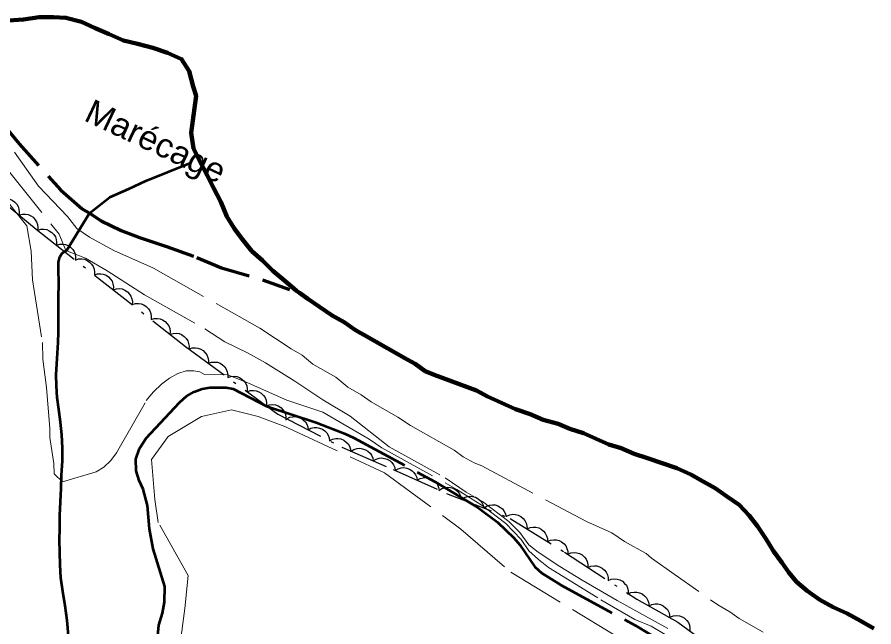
# Model space of a CAD drawing. Extents: x 355726 to 357533, y 5103782 to 5105258.
# Drawn here: x 356105.7 to 356159.1, y 5104531.6 to 5104569.7 of the extents above; entities that cross this region are included whole.
import ezdxf

# ---------------------------------------------------------------- set-up
doc = ezdxf.new("R2010")
doc.units = 0
doc.header["$LTSCALE"] = 0.6
for name, pattern in [('DASH_DOUBLE_DOT', [9.2, 5, -1.2, 0.3, -1.2, 0.3, -1.2]), ('DOT_DASHED', [7.7, 5, -1.2, 0.3, -1.2]), ('LONG_DASHED', [7.5, 6, -1.5]), ('MEDIUM_DASHED', [4.5, 3, -1.5])]:
    doc.linetypes.add(name, pattern=pattern)
for name, color, linetype, lineweight in [('1', 7, 'LONG_DASHED', 53), ('2', 7, 'LONG_DASHED', 13), ('4', 7, 'DASH_DOUBLE_DOT', 53), ('44', 7, 'Continuous', 25), ('7', 7, 'MEDIUM_DASHED', 70)]:
    doc.layers.add(name, color=color, linetype=linetype, lineweight=lineweight)

msp = doc.modelspace()

# ---------------------------------------------------------------- linework, layer by layer
at = {"layer": '1'}
msp.add_lwpolyline([(356114.44, 5104530.88), (356114.54, 5104531.75), (356114.75, 5104532.5), (356114.88, 5104533.18), (356114.9, 5104534.15), (356114.18, 5104536.51), (356113.95, 5104537.76), (356113.83, 5104539.21), (356113.56, 5104540.22), (356113.31, 5104540.76), (356113.12, 5104541.38), (356113.09, 5104542.09), (356113.32, 5104542.76), (356113.74, 5104543.41), (356115.81, 5104545.63), (356116.26, 5104546.03), (356116.74, 5104546.29), (356117.24, 5104546.48), (356117.72, 5104546.57), (356118.73, 5104546.57), (356119.17, 5104546.48), (356121.25, 5104545.41), (356124.35, 5104544.38), (356126.1, 5104543.71), (356126.69, 5104543.43), (356131.77, 5104540.69), (356134.43, 5104539.09), (356135.66, 5104538.16), (356136.67, 5104537.2), (356137.04, 5104536.75), (356137.98, 5104535.38), (356138.42, 5104534.99), (356139.62, 5104534.23), (356144.26, 5104531.72), (356148.44, 5104529.21)], dxfattribs=at)
at = {"layer": '2'}
for points in [[(356105.54, 5104561.26), (356107.03, 5104559.14), (356108.84, 5104557.23), (356109.42, 5104556.5), (356110.21, 5104555.96), (356111.72, 5104555.11), (356114.19, 5104554.02), (356120.83, 5104550.27), (356122.78, 5104548.98), (356123.46, 5104548.59), (356124.13, 5104548.02), (356125.57, 5104547.21), (356126.31, 5104546.59), (356127.14, 5104546.12), (356127.78, 5104545.67), (356129.44, 5104544.73), (356130.23, 5104544.19), (356132.95, 5104542.66), (356133.51, 5104542.24), (356134.19, 5104541.86), (356134.68, 5104541.68), (356141.19, 5104538.21)], [(356104.99, 5104560.29), (356108.32, 5104556.14), (356108.73, 5104555.11), (356109.95, 5104554.63), (356111.31, 5104553.86), (356113.63, 5104552.35), (356117.41, 5104550.23), (356118.65, 5104549.43), (356120.05, 5104548.74), (356121.18, 5104548.11), (356123.02, 5104546.97), (356124.75, 5104545.8), (356126.46, 5104544.79), (356128.9, 5104542.87), (356132.38, 5104540.93), (356133.7, 5104540.05), (356134.72, 5104539.46), (356136.35, 5104538.22), (356137.05, 5104537.53), (356137.6, 5104536.75), (356138.19, 5104536.3), (356139.54, 5104535.4), (356140.94, 5104534.54), (356143.12, 5104533.29), (356147.06, 5104531.09)], [(356104.56, 5104558.83), (356106.31, 5104556.65), (356106.58, 5104555.08), (356106.66, 5104553.28), (356107.27, 5104549.38), (356107.29, 5104548.34), (356107.53, 5104546.58), (356107.74, 5104544.01), (356107.74, 5104543.46), (356107.98, 5104541.83), (356108, 5104541.18), (356108.53, 5104540.69), (356110.62, 5104541.3), (356111.11, 5104541.61), (356111.54, 5104542.01), (356111.89, 5104542.49), (356113.75, 5104545.76), (356114.19, 5104546.3), (356114.69, 5104546.78), (356115.2, 5104547.16), (356115.72, 5104547.45), (356116.24, 5104547.61), (356116.72, 5104547.62), (356117.08, 5104547.55), (356117.38, 5104547.38), (356118.83, 5104547.36), (356120.13, 5104546.84), (356122.52, 5104545.79), (356124.75, 5104545.04), (356127.65, 5104543.34), (356128.44, 5104542.8), (356133.12, 5104540.21), (356134.7, 5104539.2), (356136.17, 5104538.08), (356137.12, 5104537.09), (356137.61, 5104536.38), (356138.21, 5104535.83), (356138.84, 5104535.34), (356142.09, 5104533.33), (356144.22, 5104532.09), (356145.23, 5104531.68), (356148.14, 5104529.97)], [(356115.74, 5104529.68), (356116.15, 5104532.78), (356116.36, 5104534.84), (356114.49, 5104538.15), (356114.28, 5104539.59), (356114.08, 5104542.07), (356115.11, 5104543.51), (356117.19, 5104544.76), (356119.06, 5104545.17), (356120.72, 5104544.76), (356122.38, 5104544.13), (356128.6, 5104541.25), (356133.37, 5104537.74), (356136.48, 5104535.05), (356142.92, 5104531.13)], [(356141.19, 5104538.21), (356142.78, 5104537.51), (356143.57, 5104536.97), (356144.93, 5104536.21), (356145.26, 5104535.92), (356149.39, 5104533), (356150.14, 5104532.57), (356150.71, 5104532.16), (356152.22, 5104531.31)]]:
    msp.add_lwpolyline(points, dxfattribs=at)
at = {"layer": '4', "linetype": 'Continuous', "lineweight": 90}
for points in [[(356105.16, 5104569.47), (356106.1, 5104569.54), (356107.07, 5104569.68), (356107.96, 5104569.67), (356108.74, 5104569.64), (356109.7, 5104569.39), (356110.57, 5104569), (356111.44, 5104568.61), (356112.32, 5104568.22), (356113.2, 5104568.02), (356114.16, 5104567.77), (356115.07, 5104567.46), (356115.95, 5104567.06), (356116.42, 5104566.3), (356116.68, 5104565.36), (356116.85, 5104564.77), (356116.54, 5104562.47), (356116.69, 5104561.49), (356117.03, 5104560.81), (356117.11, 5104560.66), (356117.54, 5104559.82), (356117.96, 5104558.99), (356118.39, 5104558.15), (356118.77, 5104557.24), (356119.24, 5104556.48), (356119.75, 5104555.8), (356120.33, 5104555.07)], [(356120.33, 5104555.07), (356121, 5104554.5), (356121.63, 5104553.84), (356122.38, 5104553.23), (356123.12, 5104552.61), (356123.3, 5104552.48), (356123.83, 5104552.11), (356124.55, 5104551.61), (356125.34, 5104551.06), (356126.09, 5104550.64), (356126.8, 5104550.14), (356127.64, 5104549.67), (356128.47, 5104549.2), (356129.15, 5104548.82), (356129.83, 5104548.43), (356130.51, 5104548.05), (356131.14, 5104547.59), (356131.71, 5104547.37), (356134.34, 5104546.39), (356135.02, 5104546), (356135.9, 5104545.61), (356136.77, 5104545.22), (356137.69, 5104544.9), (356138.49, 5104544.55), (356139.44, 5104544.31), (356140.17, 5104544), (356141.01, 5104543.72), (356141.8, 5104543.37), (356142.6, 5104543.02), (356143.37, 5104542.79), (356144.17, 5104542.44), (356145.01, 5104542.17), (356145.92, 5104541.85), (356146.84, 5104541.53), (356147.71, 5104541.14), (356148.47, 5104540.71), (356149.22, 5104540.29), (356149.94, 5104539.79), (356150.73, 5104539.24), (356151.35, 5104538.59), (356151.86, 5104537.91), (356152.41, 5104537.11), (356152.87, 5104536.35), (356153.38, 5104535.66), (356153.82, 5104535.02), (356154.3, 5104534.45), (356154.97, 5104533.88), (356155.75, 5104533.33), (356156.59, 5104532.87), (356157.46, 5104532.47), (356158.29, 5104532.01), (356159.12, 5104531.54)]]:
    msp.add_lwpolyline(points, dxfattribs=at)
at = {"layer": '4'}
msp.add_lwpolyline([(356108.89, 5104531.09), (356108.82, 5104532.03), (356108.7, 5104532.94), (356108.54, 5104533.84), (356108.43, 5104534.69), (356108.37, 5104535.51), (356108.35, 5104536.29), (356108.34, 5104537.04), (356108.35, 5104537.8), (356108.36, 5104538.59), (356108.4, 5104539.44), (356108.44, 5104540.29), (356108.47, 5104541.13), (356108.52, 5104541.98), (356108.53, 5104542.8), (356108.49, 5104543.62), (356108.4, 5104544.41), (356108.29, 5104545.2), (356108.19, 5104545.95), (356108.14, 5104546.67), (356108.13, 5104547.36), (356108.17, 5104548.04), (356108.22, 5104548.72), (356108.25, 5104549.38), (356108.27, 5104550.03), (356108.27, 5104550.63), (356108.28, 5104551.22), (356108.27, 5104551.8), (356108.28, 5104552.36), (356108.29, 5104552.87), (356108.3, 5104553.34), (356108.28, 5104553.71), (356108.28, 5104553.98), (356108.28, 5104554.4), (356108.36, 5104554.72), (356108.5, 5104554.95), (356108.8, 5104555.13), (356110.2, 5104557.44), (356111.47, 5104558.45), (356112.66, 5104558.97), (356113.73, 5104559.46), (356117.03, 5104560.81)], dxfattribs=at)
at = {"layer": '44'}
for points in [[(356104.66, 5104558.3), (356104.86, 5104558.35), (356105.07, 5104558.35), (356105.23, 5104558.33), (356105.39, 5104558.25), (356105.54, 5104558.15), (356105.67, 5104558), (356105.76, 5104557.87), (356105.81, 5104557.7), (356105.83, 5104557.51), (356105.82, 5104557.34)], [(356105.82, 5104557.34), (356106.02, 5104557.39), (356106.22, 5104557.39), (356106.38, 5104557.37), (356106.54, 5104557.29), (356106.69, 5104557.19), (356106.82, 5104557.04), (356106.91, 5104556.91), (356106.96, 5104556.74), (356106.99, 5104556.55), (356106.97, 5104556.37)], [(356106.97, 5104556.38), (356107.17, 5104556.44), (356107.37, 5104556.44), (356107.54, 5104556.42), (356107.7, 5104556.35), (356107.85, 5104556.25), (356107.98, 5104556.11), (356108.08, 5104555.98), (356108.13, 5104555.81), (356108.16, 5104555.63), (356108.15, 5104555.45)], [(356108.15, 5104555.45), (356108.35, 5104555.51), (356108.55, 5104555.52), (356108.72, 5104555.5), (356108.88, 5104555.43), (356109.03, 5104555.33), (356109.16, 5104555.18), (356109.26, 5104555.05), (356109.31, 5104554.89), (356109.34, 5104554.7), (356109.33, 5104554.52)], [(356109.33, 5104554.52), (356109.53, 5104554.59), (356109.73, 5104554.59), (356109.89, 5104554.57), (356110.06, 5104554.5), (356110.21, 5104554.4), (356110.34, 5104554.26), (356110.44, 5104554.13), (356110.49, 5104553.96), (356110.52, 5104553.78), (356110.51, 5104553.6)], [(356110.51, 5104553.6), (356110.71, 5104553.66), (356110.91, 5104553.66), (356111.07, 5104553.64), (356111.24, 5104553.57), (356111.39, 5104553.47), (356111.52, 5104553.33), (356111.62, 5104553.2), (356111.67, 5104553.03), (356111.7, 5104552.85), (356111.69, 5104552.67)], [(356111.69, 5104552.67), (356111.89, 5104552.73), (356112.09, 5104552.74), (356112.25, 5104552.72), (356112.41, 5104552.65), (356112.57, 5104552.55), (356112.7, 5104552.4), (356112.79, 5104552.27), (356112.85, 5104552.11), (356112.88, 5104551.92), (356112.87, 5104551.74)], [(356112.87, 5104551.74), (356113.07, 5104551.81), (356113.27, 5104551.81), (356113.43, 5104551.79), (356113.59, 5104551.72), (356113.75, 5104551.62), (356113.88, 5104551.48), (356113.97, 5104551.35), (356114.03, 5104551.18), (356114.06, 5104551), (356114.05, 5104550.82)], [(356114.05, 5104550.82), (356114.24, 5104550.88), (356114.45, 5104550.88), (356114.61, 5104550.86), (356114.77, 5104550.79), (356114.93, 5104550.69), (356115.06, 5104550.55), (356115.15, 5104550.42), (356115.21, 5104550.25), (356115.24, 5104550.07), (356115.22, 5104549.89)], [(356115.22, 5104549.89), (356115.42, 5104549.95), (356115.63, 5104549.96), (356115.79, 5104549.94), (356115.95, 5104549.87), (356116.11, 5104549.76), (356116.24, 5104549.62), (356116.33, 5104549.49), (356116.39, 5104549.32), (356116.42, 5104549.14), (356116.4, 5104548.96)], [(356116.41, 5104548.97), (356116.61, 5104549.04), (356116.81, 5104549.05), (356116.97, 5104549.03), (356117.14, 5104548.97), (356117.3, 5104548.87), (356117.43, 5104548.74), (356117.53, 5104548.61), (356117.59, 5104548.44), (356117.63, 5104548.26), (356117.62, 5104548.08)], [(356117.62, 5104548.08), (356117.82, 5104548.15), (356118.02, 5104548.16), (356118.18, 5104548.15), (356118.35, 5104548.08), (356118.5, 5104547.99), (356118.64, 5104547.85), (356118.74, 5104547.72), (356118.8, 5104547.55), (356118.83, 5104547.37), (356118.83, 5104547.19)], [(356118.83, 5104547.19), (356119.02, 5104547.26), (356119.23, 5104547.27), (356119.39, 5104547.26), (356119.56, 5104547.19), (356119.71, 5104547.1), (356119.85, 5104546.96), (356119.95, 5104546.83), (356120.01, 5104546.67), (356120.04, 5104546.48), (356120.04, 5104546.31)], [(356120.04, 5104546.31), (356120.23, 5104546.38), (356120.44, 5104546.38), (356120.6, 5104546.37), (356120.76, 5104546.31), (356120.92, 5104546.21), (356121.06, 5104546.07), (356121.16, 5104545.94), (356121.22, 5104545.78), (356121.25, 5104545.6), (356121.25, 5104545.42)], [(356121.25, 5104545.42), (356121.44, 5104545.49), (356121.65, 5104545.5), (356121.81, 5104545.48), (356121.97, 5104545.42), (356122.13, 5104545.32), (356122.26, 5104545.18), (356122.37, 5104545.06), (356122.43, 5104544.89), (356122.46, 5104544.71), (356122.45, 5104544.53)], [(356122.51, 5104544.61), (356122.69, 5104544.71), (356122.89, 5104544.75), (356123.05, 5104544.77), (356123.23, 5104544.73), (356123.4, 5104544.66), (356123.55, 5104544.54), (356123.67, 5104544.43), (356123.76, 5104544.28), (356123.82, 5104544.11), (356123.84, 5104543.93)], [(356123.84, 5104543.93), (356124.02, 5104544.03), (356124.22, 5104544.07), (356124.39, 5104544.08), (356124.56, 5104544.04), (356124.73, 5104543.97), (356124.88, 5104543.86), (356125, 5104543.75), (356125.09, 5104543.59), (356125.15, 5104543.42), (356125.17, 5104543.24)], [(356125.17, 5104543.24), (356125.36, 5104543.34), (356125.56, 5104543.38), (356125.72, 5104543.39), (356125.89, 5104543.36), (356126.06, 5104543.29), (356126.22, 5104543.17), (356126.34, 5104543.06), (356126.42, 5104542.91), (356126.49, 5104542.73), (356126.51, 5104542.55)], [(356126.52, 5104542.59), (356126.7, 5104542.7), (356126.9, 5104542.76), (356127.06, 5104542.78), (356127.23, 5104542.75), (356127.41, 5104542.69), (356127.57, 5104542.59), (356127.7, 5104542.48), (356127.79, 5104542.34), (356127.87, 5104542.17), (356127.9, 5104541.99)], [(356127.9, 5104541.99), (356128.08, 5104542.1), (356128.27, 5104542.16), (356128.44, 5104542.18), (356128.61, 5104542.15), (356128.78, 5104542.09), (356128.95, 5104541.99), (356129.07, 5104541.89), (356129.17, 5104541.74), (356129.24, 5104541.57), (356129.27, 5104541.39)], [(356129.27, 5104541.39), (356129.45, 5104541.5), (356129.65, 5104541.55), (356129.81, 5104541.57), (356129.99, 5104541.54), (356130.16, 5104541.48), (356130.32, 5104541.38), (356130.44, 5104541.27), (356130.54, 5104541.13), (356130.61, 5104540.95), (356130.64, 5104540.78)], [(356130.64, 5104540.78), (356130.82, 5104540.89), (356131.02, 5104540.94), (356131.18, 5104540.96), (356131.35, 5104540.93), (356131.53, 5104540.87), (356131.69, 5104540.77), (356131.81, 5104540.66), (356131.91, 5104540.51), (356131.98, 5104540.34), (356132.01, 5104540.16)], [(356132, 5104540.14), (356132.18, 5104540.26), (356132.37, 5104540.32), (356132.53, 5104540.35), (356132.71, 5104540.33), (356132.88, 5104540.28), (356133.05, 5104540.18), (356133.18, 5104540.08), (356133.28, 5104539.94), (356133.36, 5104539.77), (356133.4, 5104539.6)], [(356133.4, 5104539.6), (356133.57, 5104539.71), (356133.77, 5104539.78), (356133.93, 5104539.8), (356134.1, 5104539.78), (356134.28, 5104539.73), (356134.44, 5104539.63), (356134.57, 5104539.53), (356134.68, 5104539.39), (356134.76, 5104539.22), (356134.8, 5104539.05)], [(356134.8, 5104539.05), (356134.97, 5104539.17), (356135.16, 5104539.23), (356135.33, 5104539.26), (356135.5, 5104539.24), (356135.68, 5104539.18), (356135.84, 5104539.09), (356135.97, 5104538.99), (356136.07, 5104538.84), (356136.15, 5104538.68), (356136.19, 5104538.5)], [(356136.22, 5104538.55), (356136.41, 5104538.63), (356136.61, 5104538.66), (356136.77, 5104538.65), (356136.94, 5104538.6), (356137.11, 5104538.52), (356137.25, 5104538.39), (356137.36, 5104538.27), (356137.43, 5104538.11), (356137.48, 5104537.93), (356137.49, 5104537.75)], [(356137.49, 5104537.75), (356137.68, 5104537.84), (356137.88, 5104537.86), (356138.05, 5104537.86), (356138.22, 5104537.81), (356138.38, 5104537.73), (356138.52, 5104537.6), (356138.63, 5104537.48), (356138.71, 5104537.32), (356138.76, 5104537.14), (356138.76, 5104536.96)], [(356138.76, 5104536.96), (356138.95, 5104537.05), (356139.16, 5104537.07), (356139.32, 5104537.07), (356139.49, 5104537.02), (356139.65, 5104536.94), (356139.8, 5104536.81), (356139.91, 5104536.69), (356139.98, 5104536.53), (356140.03, 5104536.35), (356140.04, 5104536.17)], [(356140.04, 5104536.17), (356140.23, 5104536.25), (356140.43, 5104536.27), (356140.6, 5104536.26), (356140.76, 5104536.21), (356140.92, 5104536.12), (356141.07, 5104535.99), (356141.17, 5104535.87), (356141.24, 5104535.71), (356141.29, 5104535.53), (356141.29, 5104535.35)], [(356141.29, 5104535.35), (356141.48, 5104535.43), (356141.69, 5104535.45), (356141.85, 5104535.44), (356142.02, 5104535.39), (356142.18, 5104535.3), (356142.32, 5104535.17), (356142.43, 5104535.05), (356142.5, 5104534.89), (356142.55, 5104534.71), (356142.55, 5104534.53)], [(356142.55, 5104534.53), (356142.74, 5104534.61), (356142.94, 5104534.63), (356143.11, 5104534.62), (356143.28, 5104534.57), (356143.44, 5104534.48), (356143.58, 5104534.35), (356143.69, 5104534.23), (356143.76, 5104534.07), (356143.8, 5104533.89), (356143.8, 5104533.71)], [(356143.78, 5104533.67), (356143.97, 5104533.77), (356144.17, 5104533.8), (356144.34, 5104533.81), (356144.51, 5104533.76), (356144.67, 5104533.69), (356144.82, 5104533.57), (356144.94, 5104533.45), (356145.02, 5104533.29), (356145.08, 5104533.12), (356145.09, 5104532.94)], [(356145.09, 5104532.94), (356145.28, 5104533.03), (356145.48, 5104533.07), (356145.64, 5104533.07), (356145.81, 5104533.03), (356145.98, 5104532.95), (356146.13, 5104532.83), (356146.25, 5104532.71), (356146.33, 5104532.56), (356146.38, 5104532.38), (356146.4, 5104532.2)], [(356146.43, 5104532.26), (356146.63, 5104532.33), (356146.83, 5104532.34), (356147, 5104532.33), (356147.16, 5104532.26), (356147.32, 5104532.17), (356147.45, 5104532.03), (356147.56, 5104531.91), (356147.62, 5104531.74), (356147.65, 5104531.56), (356147.65, 5104531.38)]]:
    msp.add_lwpolyline(points, dxfattribs=at)
at = {"layer": '44', "linetype": 'DOT_DASHED'}
msp.add_lwpolyline([(356104.73, 5104558.24), (356106.89, 5104556.44), (356116.19, 5104549.13), (356121.95, 5104544.9), (356125.95, 5104542.84), (356129.14, 5104541.45), (356132.47, 5104539.96), (356136.45, 5104538.4), (356139.83, 5104536.3), (356144.34, 5104533.36), (356146.9, 5104531.92), (356151.84, 5104528.35)], dxfattribs=at)
at = {"layer": '7'}
msp.add_lwpolyline([(356101.56, 5104569.31), (356101.78, 5104568.59), (356102.7, 5104566.69), (356104.76, 5104563.07), (356105.82, 5104561.77), (356108.42, 5104558.88), (356109.76, 5104557.72), (356110.2, 5104557.44), (356110.93, 5104556.97), (356112.18, 5104556.36), (356113.32, 5104555.92), (356115, 5104555.37), (356116.91, 5104554.69), (356118.43, 5104554.03), (356120.99, 5104553.29), (356123.3, 5104552.48)], dxfattribs=at)

# ---------------------------------------------------------------- texts
at = {"layer": '7', "width": 1.05}
msp.add_text('Marécage', height=1.5, rotation=334.72, dxfattribs=at).set_placement((356109.79, 5104563.26))

doc.saveas('drawing.dxf')
